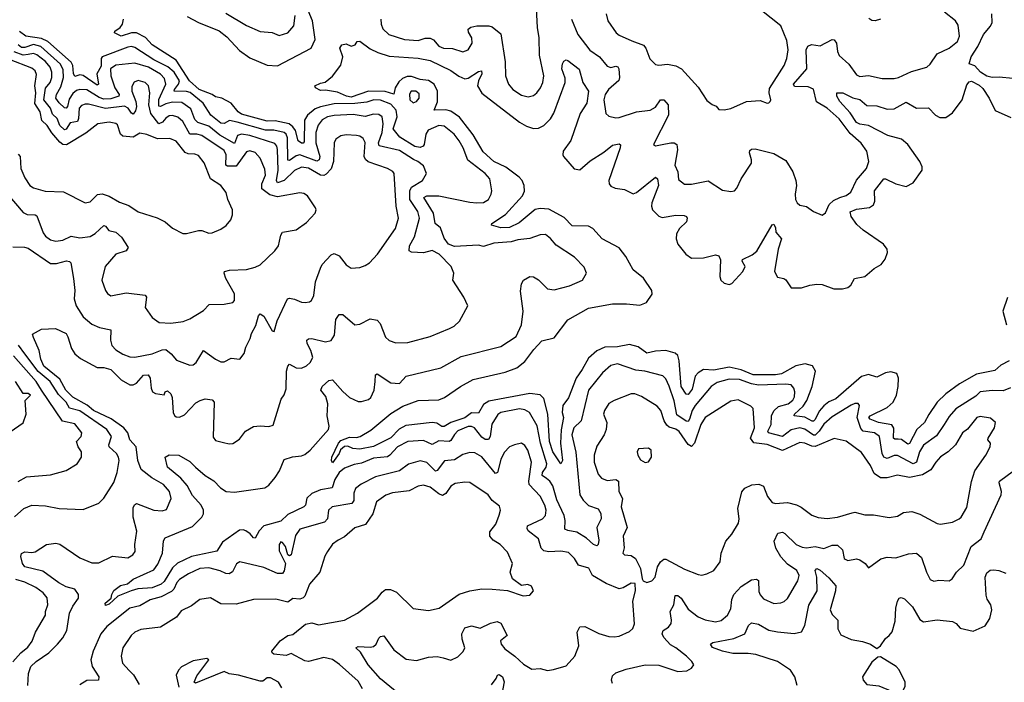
# Model space of a CAD drawing. Extents: x 1954683 to 2060285, y 904798 to 1016299.
# Tile 431 of 472: x 2027525 to 2033256, y 998323 to 1002181. Entities that reach past the tile are written whole.
import ezdxf

# ---------------------------------------------------------------- set-up
doc = ezdxf.new("R2010")
doc.units = 0

msp = doc.modelspace()

# ---------------------------------------------------------------- linework, layer by layer
at = {"layer": '0CON10XD'}
for points in [[(2028500, 1002200), (2028564.8, 1002164.8), (2028685, 1002115.3), (2028730.9, 1002080.9), (2028805, 1002001.8), (2028865, 1001958.4), (2028965, 1001916.8), (2029025, 1001913.2), (2029221.5, 1002015), (2029244.2, 1002065.8), (2029229, 1002175), (2029204.5, 1002235)], [(2028725, 1002219.1), (2028845, 1002148.1), (2028925, 1002112), (2028995, 1002105.6), (2029035, 1002088.6), (2029085, 1002104.2), (2029121.1, 1002145), (2029128.2, 1002205)], [(2029626.3, 1002185), (2029628, 1002155), (2029638.7, 1002128.7), (2029674.3, 1002095), (2029765, 1002065.9), (2029845, 1002060.8), (2029885.9, 1002074.1), (2029913.4, 1002073.4), (2029933, 1002063), (2029965, 1002027.3), (2029992, 1002015), (2030045, 1002012.5), (2030105, 1001994.4), (2030134.4, 1002005.6), (2030159.4, 1002045), (2030156.7, 1002075), (2030137.6, 1002107.6), (2030134.4, 1002125), (2030151.8, 1002138.2), (2030185, 1002145.3), (2030255, 1002145.8), (2030275, 1002139.2), (2030325, 1002097.8), (2030350.8, 1001935), (2030352.2, 1001855), (2030370, 1001805), (2030395.8, 1001775), (2030445, 1001741.5), (2030485, 1001731.9), (2030515, 1001740.6), (2030535.7, 1001755), (2030556.7, 1001785), (2030569.5, 1001815), (2030575.3, 1001854.7), (2030550.5, 1001975), (2030549.3, 1002075), (2030539.6, 1002135), (2030533.9, 1002246.1)], [(2030736.2, 1002185), (2030773.5, 1002095), (2030844.3, 1002004.3), (2030899.6, 1001965), (2030945, 1001910), (2030965, 1001903.2), (2030995, 1001910.3), (2031006.5, 1001906.5), (2031012.7, 1001895), (2031017.2, 1001845), (2031013.2, 1001826.8), (2030951.8, 1001775), (2030932.5, 1001745), (2030925.4, 1001715), (2030936, 1001635), (2030955, 1001619.2), (2030995, 1001609.4), (2031015, 1001611.2), (2031115, 1001644.1), (2031194, 1001655), (2031225, 1001672.5), (2031255, 1001715.4), (2031275, 1001714.4), (2031299.2, 1001685), (2031301.6, 1001625), (2031213.8, 1001455), (2031225, 1001446.7), (2031264.3, 1001454.3), (2031315.3, 1001464.7), (2031335, 1001463.9), (2031350, 1001455), (2031353.3, 1001423.2), (2031337.7, 1001335), (2031356.2, 1001295), (2031360, 1001250), (2031395, 1001224.2), (2031434.4, 1001224.4), (2031532, 1001242), (2031615, 1001189.2), (2031665, 1001180), (2031685, 1001184.2), (2031699.7, 1001200.3), (2031724.2, 1001255), (2031784.2, 1001345), (2031784.4, 1001365), (2031772.5, 1001405), (2031775, 1001420), (2031785, 1001427.1), (2031805, 1001428.5), (2031915, 1001401.5), (2031985, 1001360.8), (2032024.4, 1001295), (2032042.5, 1001245), (2032046.7, 1001215), (2032039.4, 1001165), (2032041.4, 1001135), (2032050, 1001115), (2032065, 1001102), (2032105, 1001092.5), (2032145, 1001064), (2032196.4, 1001043.6), (2032215, 1001057.5), (2032236.2, 1001105), (2032262.2, 1001127.8), (2032298.6, 1001145), (2032335, 1001156.9), (2032363.6, 1001176.4), (2032395, 1001247.1), (2032453.5, 1001315), (2032466.7, 1001355), (2032455.6, 1001415), (2032423, 1001463), (2032358.8, 1001518.8), (2032295, 1001603.5), (2032225, 1001665.3), (2032162.4, 1001702.4), (2032145, 1001775.6), (2032115, 1001790), (2032035, 1001792.9), (2032028.8, 1001805), (2032106.9, 1001895), (2032103.3, 1002005), (2032112.3, 1002027.7), (2032133.4, 1002036.6), (2032185, 1002028.9), (2032255, 1002065.5), (2032265, 1002064.2), (2032278.9, 1002045), (2032285.5, 1001995), (2032295, 1001972), (2032351.7, 1001921.7), (2032395, 1001860.6), (2032415, 1001849.5), (2032464.7, 1001855.3), (2032545, 1001838.5), (2032615, 1001839.5), (2032640, 1001845), (2032715, 1001879.2), (2032805.7, 1001904.3), (2032825, 1001921.2), (2032865, 1001981.4), (2032935, 1002015.6), (2032983.1, 1002055), (2032994.4, 1002085), (2032988.3, 1002148.3), (2032972, 1002175), (2032908.8, 1002225)], [(2030938.1, 1002215), (2030948.1, 1002175), (2030997.5, 1002105), (2031015, 1002090.8), (2031087.1, 1002057.1), (2031155, 1002032.9), (2031169.4, 1002015), (2031193.4, 1001953.4), (2031225, 1001920), (2031245, 1001916.2), (2031295, 1001922.9), (2031345, 1001912.5), (2031378, 1001895), (2031475, 1001788), (2031525, 1001711.2), (2031555, 1001686.7), (2031578.3, 1001678.3), (2031595, 1001657.5), (2031625, 1001656.2), (2031665, 1001664), (2031755, 1001705.7), (2031835, 1001710), (2031875, 1001695.8), (2031885, 1001696.2), (2031893.8, 1001705), (2031897.1, 1001715), (2031887.3, 1001755), (2031890.2, 1001779.8), (2031973.8, 1001915), (2031989.6, 1001955), (2031997.7, 1002005), (2031989.7, 1002060.3), (2031955.7, 1002145), (2031843.6, 1002233.6)], [(2033305, 1001838.5), (2033226.9, 1001846.9), (2033185, 1001844.6), (2033155, 1001852.7), (2033118.1, 1001875), (2033085, 1001912.2), (2033052.2, 1001925), (2033064.1, 1001965), (2033102.5, 1002025), (2033135.3, 1002094.7), (2033176.4, 1002143.6), (2033185, 1002163.8), (2033183.9, 1002215)], [(2029471.1, 999591.1), (2029415, 999570.8), (2029385, 999544.7), (2029358.6, 999505), (2029344.5, 999455), (2029275, 999443.5), (2029225, 999422.6), (2029196.6, 999395), (2029188.9, 999355), (2029179.1, 999345), (2029085, 999301.1), (2029045, 999261.5), (2028945.9, 999234.1), (2028918, 999205), (2028895, 999161.8), (2028885, 999163.8), (2028867, 999187), (2028841.4, 999205), (2028825, 999211.1), (2028805, 999209.1), (2028705, 999139.1), (2028673.2, 999086.8), (2028524.5, 999055.5), (2028443.8, 999016.2), (2028415, 998989.7), (2028365, 998909.5), (2028348.8, 998895), (2028295, 998872.9), (2028213.2, 998866.8), (2028173.3, 998856.7), (2028096, 998825), (2028045, 998778.1), (2028025, 998771.2), (2028022.5, 998785), (2028057.5, 998812.5), (2028060.8, 998835), (2028072.9, 998857.1), (2028112.5, 998887.5), (2028153.1, 998896.9), (2028185, 998922.9), (2028305, 998977.5), (2028329.5, 999010.5), (2028356, 999075), (2028362.5, 999147.5), (2028370.8, 999165), (2028530.2, 999229.8), (2028584.7, 999285.3), (2028593.9, 999305), (2028594, 999325), (2028581.6, 999355), (2028530, 999410), (2028500.1, 999470.1), (2028462.4, 999512.4), (2028386, 999575), (2028371.9, 999635), (2028395, 999647.5), (2028450.8, 999645), (2028515, 999608.2), (2028548.5, 999575), (2028605, 999527.8), (2028655, 999496.2), (2028693.8, 999455), (2028726, 999435), (2028775, 999431.1), (2028952.5, 999455), (2028975, 999471.1), (2029011.1, 999515), (2029036.4, 999553.6), (2029065, 999620.6), (2029113.2, 999636.8), (2029165, 999641.2), (2029185, 999650.4), (2029215, 999674.5), (2029322.9, 999795), (2029326.7, 999815), (2029315.2, 999874.8), (2029318.3, 999945), (2029306.8, 999986.8), (2029278.2, 1000025), (2029285, 1000046.4), (2029325, 1000079.5), (2029345, 1000084.4), (2029405, 1000015.5), (2029445, 999980.9), (2029495, 999958.5), (2029515, 999958.2), (2029555, 999969.5), (2029568.9, 999981.1), (2029587.5, 1000025), (2029594.4, 1000075.6), (2029595, 1000112.5), (2029605, 1000119.2), (2029685, 1000066.5), (2029735, 1000063.5), (2029775, 1000106.4), (2029975.3, 1000154.7), (2030095, 1000220), (2030325, 1000277.8), (2030413.8, 1000336.2), (2030446.4, 1000405), (2030454.6, 1000485), (2030439.1, 1000600.9), (2030445.8, 1000644.2), (2030456.7, 1000665), (2030494.2, 1000685.8), (2030515, 1000683.8), (2030545, 1000666.2), (2030597.5, 1000615), (2030635, 1000608), (2030725, 1000631.2), (2030800, 1000665), (2030823.8, 1000705), (2030810.8, 1000740.8), (2030755, 1000798), (2030648.3, 1000868.3), (2030615, 1000908), (2030585, 1000930), (2030555, 1000928.8), (2030495, 1000907.3), (2030425, 1000900), (2030385, 1000888.6), (2030285, 1000880), (2030225, 1000861.5), (2030195, 1000868.7), (2030055, 1000861.3), (2030021.1, 1000875), (2029995, 1000908.9), (2029975, 1000970), (2029943.2, 1000995), (2029933.9, 1001055), (2029877.7, 1001145), (2029895, 1001156.1), (2029965, 1001155.3), (2030145, 1001118.4), (2030186.1, 1001113.9), (2030225, 1001117.5), (2030252.9, 1001135), (2030270, 1001165), (2030272.9, 1001185), (2030260.6, 1001255), (2030233.5, 1001285), (2030133.4, 1001363.4), (2030106.6, 1001435), (2030083.8, 1001475), (2030053.8, 1001515), (2029995, 1001561.2), (2029965, 1001564.6), (2029902.8, 1001537.2), (2029888.2, 1001515), (2029879.1, 1001455), (2029872.7, 1001445), (2029855, 1001437.1), (2029825, 1001443.1), (2029738, 1001498), (2029699.5, 1001545), (2029722.3, 1001615), (2029716.2, 1001655), (2029685, 1001689.1), (2029625, 1001712.7), (2029586.3, 1001713.7), (2029545, 1001701.6), (2029475, 1001692.4), (2029355, 1001691.7), (2029275, 1001674.3), (2029245, 1001661.8), (2029201, 1001625), (2029183.1, 1001596.9), (2029180.4, 1001469.6), (2029175, 1001461.8), (2029165, 1001462.5), (2029146.2, 1001475), (2029129.5, 1001535), (2029115, 1001557.6), (2029094.1, 1001574.1), (2029012.4, 1001592.4), (2028965, 1001590.1), (2028815, 1001631.5), (2028795.8, 1001645), (2028755, 1001695.4), (2028701.4, 1001725), (2028665, 1001732.5), (2028645.7, 1001745.7), (2028569.8, 1001775), (2028512.4, 1001825), (2028435, 1001946.1), (2028296.4, 1002035), (2028258, 1002078), (2028204.1, 1002104.1), (2028175, 1002104.7), (2028115, 1002084.7), (2028076.2, 1002105), (2028078, 1002115), (2028108.8, 1002135), (2028124.1, 1002155.9), (2028128.8, 1002185)], [(2032535, 1002183.3), (2032505, 1002174.6), (2032485, 1002176.5), (2032468.5, 1002188.5)], [(2027605, 1000330), (2027600, 1000350), (2027651.1, 1000378.9), (2027732.3, 1000382.3), (2027795, 1000353.3), (2027805.8, 1000335), (2027825.8, 1000265.8), (2027846.2, 1000235), (2027878.7, 1000208.7), (2027975, 1000156.7), (2028015, 1000157.1), (2028055, 1000144.6), (2028115, 1000084.6), (2028165, 1000056.2), (2028185, 1000056.2), (2028205, 1000064.6), (2028245, 1000111.5), (2028272.8, 1000112.8), (2028284.6, 1000094.6), (2028289.3, 1000035), (2028297.1, 1000015), (2028315, 1000005.6), (2028365, 999997.5), (2028372.5, 1000015), (2028385, 1000020), (2028405, 1000003.3), (2028412.1, 999982.1), (2028418.2, 999895), (2028425, 999876), (2028435, 999868.1), (2028455, 999866.7), (2028485, 999880.6), (2028550.5, 999949.5), (2028575, 999964.4), (2028605, 999974), (2028645, 999968.8), (2028656.2, 999955), (2028650.6, 999750.6), (2028665, 999731.8), (2028710.2, 999719.8), (2028745, 999711.2), (2028765.4, 999714.6), (2028805, 999738.8), (2028840, 999785), (2028885, 999812.9), (2028925, 999817.1), (2028975, 999811.9), (2029000, 999820), (2029047.6, 999972.4), (2029065, 999997.5), (2029075, 1000031.2), (2029078, 1000135), (2029085, 1000163.6), (2029095, 1000175.4), (2029135, 1000153.6), (2029165, 1000151.8), (2029194.2, 1000165), (2029215, 1000184.4), (2029230.4, 1000215), (2029219.3, 1000255), (2029197.3, 1000295), (2029196.9, 1000315), (2029206.4, 1000323.6), (2029224.7, 1000325.3), (2029305, 1000305.3), (2029337.6, 1000312.4), (2029356.4, 1000345), (2029365, 1000436.2), (2029384.5, 1000465.5), (2029405, 1000464.3), (2029475, 1000404.4), (2029505, 1000408.5), (2029565, 1000439.4), (2029605, 1000432), (2029622.5, 1000412.5), (2029653.4, 1000333.4), (2029675, 1000314), (2029715, 1000299.2), (2029785, 1000302.5), (2029914.1, 1000335.9), (2030027, 1000383), (2030053.6, 1000396.4), (2030084.5, 1000425.5), (2030133.8, 1000515), (2030110, 1000565), (2030046.9, 1000665), (2030051.4, 1000705), (2030035.8, 1000745), (2029966.5, 1000815), (2029925, 1000836.4), (2029875, 1000823.8), (2029805, 1000828.5), (2029792.2, 1000835), (2029794.7, 1000865), (2029822.8, 1000917.2), (2029851.1, 1001025), (2029841.4, 1001065), (2029795.9, 1001135), (2029795.2, 1001185), (2029805, 1001205.3), (2029870, 1001245), (2029892.3, 1001285), (2029875, 1001330.6), (2029842.5, 1001355), (2029816.2, 1001366.2), (2029735, 1001420.2), (2029617.1, 1001447.1), (2029613.7, 1001465), (2029634.8, 1001525), (2029639.6, 1001575), (2029635.2, 1001615.2), (2029615, 1001630), (2029585, 1001630.6), (2029535, 1001617.8), (2029465, 1001629), (2029355, 1001623), (2029317.1, 1001615), (2029285, 1001597.3), (2029262.1, 1001567.9), (2029249.2, 1001525), (2029248.4, 1001465), (2029271.6, 1001385), (2029267.9, 1001365), (2029255, 1001357.5), (2029155, 1001393.3), (2029135, 1001388.4), (2029095, 1001362), (2029085, 1001362.5), (2029083.5, 1001493.5), (2029076, 1001515), (2029065, 1001524.8), (2029005, 1001537), (2028955, 1001537.9), (2028791.2, 1001585), (2028746.3, 1001593.7), (2028715, 1001577.6), (2028695, 1001579.2), (2028637.9, 1001625), (2028592.3, 1001695), (2028516.5, 1001756.5), (2028495, 1001762.7), (2028424, 1001764), (2028425.8, 1001775), (2028449.7, 1001805), (2028454.4, 1001825), (2028424, 1001875), (2028386.5, 1001906.5), (2028305, 1001947.8), (2028195, 1002019.6), (2028175, 1002024.8), (2028155, 1002021.1), (2028004.8, 1001965), (2027999, 1001955), (2027999.8, 1001910.2), (2027973.3, 1001865), (2027983.5, 1001805), (2027975, 1001798.9), (2027895, 1001856.5), (2027875, 1001859.7), (2027845, 1001850.4), (2027837.7, 1001867.8), (2027834.8, 1001915), (2027824.7, 1001934.7), (2027688.6, 1002055), (2027650.9, 1002070.9), (2027560.9, 1002085), (2027522.7, 1002112.7)], [(2029553, 1001353), (2029537.4, 1001367.4), (2029530, 1001385), (2029536.5, 1001466.5), (2029525, 1001490), (2029505, 1001503.5), (2029485, 1001507.1), (2029425, 1001510.5), (2029395, 1001505.5), (2029365.7, 1001485), (2029355.6, 1001465), (2029351.4, 1001355), (2029336.9, 1001313.1), (2029308.8, 1001281.2), (2029295, 1001274.3), (2029275, 1001275.6), (2029205, 1001317), (2029165, 1001322.6), (2029125, 1001303.4), (2029065, 1001244.8), (2029025, 1001231.2), (2029019.7, 1001245), (2029029.1, 1001305), (2029024.8, 1001424.8), (2029021.2, 1001445), (2029010.2, 1001460.2), (2028865, 1001507.7), (2028815.2, 1001514.8), (2028793, 1001507), (2028775, 1001459.6), (2028688.9, 1001508.9), (2028625, 1001561.6), (2028562.1, 1001582.1), (2028545, 1001600), (2028521.9, 1001661.8), (2028468.1, 1001698.1), (2028415, 1001701.1), (2028375, 1001691.8), (2028345, 1001676.5), (2028335, 1001678.5), (2028334.4, 1001715.6), (2028376, 1001805), (2028368.2, 1001838.2), (2028344.6, 1001864.6), (2028275, 1001905.2), (2028195, 1001927.4), (2028083.6, 1001916.4), (2028053.9, 1001895), (2028054.8, 1001855), (2028078.8, 1001785), (2028104.7, 1001745), (2028102.7, 1001735), (2028055, 1001720.4), (2028015, 1001718.4), (2027988.2, 1001728.2), (2027915, 1001773), (2027875, 1001774.8), (2027855, 1001768.3), (2027835, 1001751.4), (2027812.2, 1001717.8), (2027803.2, 1001675), (2027795, 1001665.4), (2027785, 1001668.8), (2027755, 1001696.8), (2027736.1, 1001725), (2027738.6, 1001745), (2027765, 1001790), (2027780.3, 1001845), (2027778.5, 1001888.5), (2027762.9, 1001922.9), (2027647.4, 1002025), (2027605, 1002036.7), (2027555, 1002018.9), (2027535, 1002019.6), (2027515.8, 1002035)], [(2030144.8, 1001535), (2030085, 1001614.1), (2030035, 1001647.6), (2030005, 1001656.7), (2029936.7, 1001655), (2029956.4, 1001703.6), (2029956.1, 1001765), (2029936.5, 1001806.5), (2029905, 1001826.9), (2029855, 1001832.2), (2029805, 1001850.9), (2029779.5, 1001850.5), (2029752.2, 1001837.8), (2029731.1, 1001818.9), (2029710, 1001785), (2029701.8, 1001748.2), (2029652.8, 1001762.8), (2029555, 1001764.2), (2029455, 1001729.8), (2029427.1, 1001735), (2029375, 1001758.8), (2029305, 1001770), (2029275, 1001768.8), (2029247.5, 1001785), (2029242.5, 1001795), (2029275, 1001811.2), (2029303.6, 1001816.4), (2029345, 1001852.5), (2029394.5, 1001915.5), (2029405.8, 1001965), (2029388.8, 1002015), (2029400, 1002035), (2029425, 1002040.8), (2029455, 1002026), (2029477.5, 1002035), (2029490, 1002055), (2029505, 1002056.7), (2029565, 1002012.2), (2029609.8, 1001989.8), (2029675, 1001969.2), (2029845, 1001957.5), (2029915, 1001944.1), (2030035, 1001885.9), (2030081.7, 1001851.7), (2030115, 1001836.9), (2030135, 1001840), (2030195, 1001879.5), (2030212.7, 1001882.7), (2030215.4, 1001865), (2030195.6, 1001824.4), (2030190.2, 1001795), (2030215, 1001752.3), (2030435, 1001585.3), (2030475, 1001561.8), (2030515, 1001547.3), (2030545, 1001549.6), (2030575, 1001564.5), (2030615, 1001604.3), (2030633.4, 1001636.6), (2030700, 1001815), (2030700, 1001840), (2030681.5, 1001895), (2030684, 1001925), (2030691.4, 1001938.6), (2030705, 1001948), (2030715, 1001944), (2030782.1, 1001892.1), (2030802.4, 1001815), (2030836.7, 1001765), (2030825.3, 1001695), (2030787, 1001635), (2030732.3, 1001477.7), (2030688.5, 1001415), (2030685.6, 1001395), (2030691.1, 1001385), (2030753.2, 1001313.2), (2030785, 1001307.1), (2030845, 1001358.8), (2030925, 1001409.2), (2030975, 1001450), (2031015, 1001458.9), (2031022.9, 1001452.9), (2031020.9, 1001435), (2030954.5, 1001245), (2030955.6, 1001225), (2030965, 1001211.9), (2030990.4, 1001200.4), (2031045, 1001191.9), (2031095, 1001167.5), (2031115, 1001175.3), (2031225, 1001264.4), (2031237.1, 1001255), (2031243.5, 1001215), (2031204.2, 1001115), (2031202.2, 1001095), (2031208.8, 1001075), (2031245, 1001037.3), (2031265, 1001029.1), (2031343.5, 1001043.5), (2031391.8, 1001041.8), (2031405.8, 1001035.8), (2031410.9, 1001025), (2031407.1, 1001005), (2031364.6, 1000965), (2031347.6, 1000935), (2031345.3, 1000905), (2031356.7, 1000875), (2031402.3, 1000815), (2031435, 1000792.9), (2031505, 1000794.1), (2031575, 1000812.9), (2031595, 1000805.7), (2031603.7, 1000783.7), (2031600, 1000685), (2031606, 1000665), (2031625, 1000647.5), (2031655, 1000640), (2031670, 1000645), (2031734.5, 1000715), (2031746.9, 1000745), (2031730, 1000775), (2031732.9, 1000785), (2031788.4, 1000811.6), (2031816.5, 1000833.5), (2031905, 1000987.5), (2031915, 1000990), (2031925, 1000970), (2031927.1, 1000945), (2031959.1, 1000905), (2031939.7, 1000845), (2031918.2, 1000715), (2031935, 1000682.5), (2031973.3, 1000675), (2031985, 1000665.8), (2032015, 1000620), (2032075, 1000619.5), (2032125, 1000636.4), (2032165, 1000641.8), (2032195, 1000639.5), (2032264.7, 1000614.7), (2032315, 1000614.6), (2032345, 1000621.3), (2032363.6, 1000635), (2032385, 1000674.4), (2032445, 1000686.5), (2032498.3, 1000731.7), (2032540, 1000755), (2032563.5, 1000786.5), (2032577.1, 1000825), (2032574.5, 1000845), (2032552.7, 1000875), (2032435.1, 1000955.1), (2032398.4, 1000988.4), (2032363.9, 1001035), (2032358.1, 1001061.9), (2032395, 1001078), (2032471.5, 1001088.5), (2032495, 1001103.3), (2032503.2, 1001125), (2032500.2, 1001185), (2032555, 1001253.8), (2032565, 1001255.4), (2032624.2, 1001225), (2032685, 1001209.4), (2032725, 1001231.4), (2032778.2, 1001305), (2032778.9, 1001325), (2032764, 1001355), (2032695, 1001454.6), (2032657.5, 1001485), (2032577.7, 1001507.7), (2032465, 1001565.2), (2032415, 1001571.9), (2032395, 1001582.9), (2032358.8, 1001638.8), (2032298.5, 1001705), (2032282.1, 1001735), (2032282, 1001755), (2032316.7, 1001755), (2032375, 1001726.9), (2032415, 1001715.7), (2032455, 1001680.8), (2032515, 1001679.2), (2032575, 1001659.3), (2032615, 1001661.2), (2032685, 1001700.8), (2032745, 1001666.9), (2032815, 1001667.3), (2032855, 1001625.6), (2032881.7, 1001611.7), (2032915, 1001611.5), (2032955, 1001638.1), (2033011.3, 1001715), (2033037.4, 1001802.6), (2033051.1, 1001818.9), (2033065, 1001823.1), (2033109.7, 1001799.7), (2033130.5, 1001780.5), (2033167.1, 1001725), (2033202.9, 1001652.9), (2033295, 1001611.1)], [(2027455, 1001162.5), (2027545, 1001058.9), (2027567.6, 1001047.6), (2027615, 1001045.5), (2027625, 1001040), (2027660.6, 1000940.6), (2027675, 1000921.5), (2027705, 1000899.1), (2027735, 1000892.3), (2027775, 1000897.9), (2027825, 1000920.6), (2027875, 1000910.8), (2027935, 1000918.6), (2027965, 1000935.9), (2028015, 1000983.1), (2028025, 1000979.2), (2028043, 1000953), (2028085, 1000943.5), (2028117.3, 1000915), (2028155.6, 1000855), (2028144.4, 1000835.6), (2028084.2, 1000815), (2028021.9, 1000745), (2028002.5, 1000665), (2028024.3, 1000604.3), (2028036.1, 1000586.1), (2028055, 1000573.3), (2028145, 1000591.1), (2028255, 1000578.1), (2028263.1, 1000565), (2028255.5, 1000505.5), (2028295, 1000448), (2028337.6, 1000417.6), (2028405.5, 1000414.5), (2028476.6, 1000423.4), (2028515, 1000438.6), (2028595, 1000487.1), (2028627.6, 1000522.4), (2028715, 1000524.2), (2028766.2, 1000535), (2028774.3, 1000545.7), (2028775.5, 1000585), (2028724.7, 1000674.7), (2028714.3, 1000705), (2028716.7, 1000715), (2028746.5, 1000723.5), (2028845, 1000727.3), (2028895, 1000739.4), (2028925, 1000754.4), (2029010.8, 1000835), (2029030.8, 1000865), (2029037.4, 1000892.6), (2029044, 1000926), (2029055, 1000944.2), (2029135, 1000957.5), (2029195, 1001000), (2029244, 1001055), (2029250, 1001075), (2029246.2, 1001085), (2029200, 1001155), (2029178.7, 1001168.7), (2029155, 1001173.1), (2029025, 1001149.7), (2028981.7, 1001161.7), (2028935, 1001195.6), (2028934.8, 1001225), (2028954.8, 1001275), (2028951.7, 1001311.7), (2028925, 1001374.4), (2028895, 1001408.2), (2028865, 1001418), (2028845, 1001411.8), (2028785, 1001329), (2028735, 1001327.6), (2028723.9, 1001335), (2028727.3, 1001395), (2028715, 1001420.3), (2028585, 1001506.1), (2028555, 1001514.8), (2028515, 1001514.7), (2028475, 1001587.5), (2028445, 1001614.1), (2028415, 1001624.2), (2028395, 1001621.2), (2028375, 1001608.2), (2028355.8, 1001584.2), (2028335, 1001574.2), (2028289, 1001635), (2028276.8, 1001685), (2028281.6, 1001755), (2028273.8, 1001795), (2028255, 1001816.2), (2028215, 1001827.3), (2028191.8, 1001818.2), (2028177.5, 1001792.5), (2028178.1, 1001765), (2028200.3, 1001705), (2028204.5, 1001675.5), (2028199.2, 1001650.8), (2028185, 1001630.9), (2028175, 1001636.4), (2028156.9, 1001665), (2028135, 1001678.4), (2028025, 1001663.9), (2027925, 1001689.8), (2027905, 1001689.7), (2027885, 1001680.7), (2027871.7, 1001665), (2027867.4, 1001605), (2027861, 1001589), (2027818.8, 1001581.2), (2027795, 1001543.8), (2027785, 1001539.4), (2027757.9, 1001565), (2027742.4, 1001605), (2027715, 1001631.3), (2027704.5, 1001665), (2027665.7, 1001715), (2027675, 1001782.5), (2027701.7, 1001815), (2027712.2, 1001845), (2027711.6, 1001875), (2027701.3, 1001905), (2027675, 1001938.3), (2027625, 1001977), (2027605, 1001983.4), (2027575, 1001977.6), (2027545, 1001973.8), (2027493.5, 1001993.5)], [(2027515, 1001398.8), (2027527.1, 1001385), (2027532.3, 1001315), (2027555, 1001260), (2027584.3, 1001215), (2027605, 1001201.9), (2027672.7, 1001182.7), (2027778.9, 1001178.9), (2027905, 1001114), (2027935, 1001120), (2027977.5, 1001162.5), (2028005, 1001166.4), (2028045, 1001153.8), (2028105, 1001119.4), (2028159.8, 1001099.8), (2028215, 1001062.5), (2028325, 1001027.5), (2028372.5, 1001005), (2028415, 1000966.7), (2028475, 1000936.7), (2028495, 1000936.2), (2028565, 1000953.8), (2028585, 1000953.3), (2028625, 1000938.8), (2028645, 1000940.8), (2028695, 1000960.8), (2028727.6, 1000982.4), (2028754, 1001015), (2028764.2, 1001045), (2028764, 1001075), (2028736.7, 1001135), (2028726.2, 1001175), (2028696, 1001215), (2028635.5, 1001255.5), (2028598.3, 1001348.3), (2028565, 1001390), (2028545, 1001399.1), (2028505, 1001400.7), (2028487.9, 1001407.9), (2028435, 1001474.4), (2028399.1, 1001489.1), (2028327.5, 1001487.5), (2028265, 1001512.2), (2028225, 1001520.6), (2028185, 1001496.6), (2028125, 1001502.2), (2028112, 1001515), (2028095, 1001569.2), (2028085, 1001576.7), (2028045, 1001583.6), (2027980, 1001575), (2027910.2, 1001519.8), (2027798, 1001452), (2027775.2, 1001455.2), (2027757.8, 1001467.8), (2027711.6, 1001521.6), (2027685.3, 1001565), (2027654, 1001595), (2027644.8, 1001645), (2027613.2, 1001693.2), (2027618.8, 1001755), (2027612.7, 1001795), (2027622.7, 1001862.8), (2027613.9, 1001883.9), (2027595, 1001899.7), (2027465, 1001948.4)], [(2029815, 1001697.8), (2029835, 1001704.5), (2029849.4, 1001725), (2029850.3, 1001750.3), (2029830, 1001765), (2029804.2, 1001765.8), (2029792.9, 1001747.1), (2029795.6, 1001715), (2029815, 1001697.8)], [(2033284.3, 1000195), (2033235, 1000170), (2033201.1, 1000138.9), (2033095, 1000116.5), (2032995, 1000061.3), (2032915, 1000003.4), (2032866.3, 999953.7), (2032816.7, 999883.3), (2032792.2, 999835), (2032747.9, 999795), (2032705, 999714.6), (2032695, 999710.7), (2032657, 999737), (2032638.3, 999738.3), (2032618.4, 999738.4), (2032611.4, 999745), (2032612.6, 999802.6), (2032601.8, 999821.8), (2032523.5, 999835), (2032474.8, 999854.8), (2032467.5, 999865), (2032475, 999875.7), (2032575, 999923.7), (2032608.3, 999955), (2032628.9, 999995), (2032637.5, 1000045), (2032641.1, 1000095), (2032630.4, 1000120.4), (2032595, 1000130), (2032565, 1000124.6), (2032515, 1000099.7), (2032465, 1000115.1), (2032425, 1000103.5), (2032275.4, 999974.6), (2032235, 999955.8), (2032205, 999932.2), (2032178.2, 999901.8), (2032155, 999852.9), (2032145, 999842.9), (2032137, 999843), (2032095, 999866.2), (2032033.1, 999875), (2032034.3, 999885), (2032085, 999930.6), (2032107.3, 999965), (2032137.3, 1000045), (2032157.3, 1000135), (2032140.6, 1000165), (2032096.6, 1000176.6), (2032042, 1000165), (2031959.8, 1000120.2), (2031925, 1000113), (2031795, 1000112.7), (2031725, 1000143.3), (2031655, 1000158.9), (2031565, 1000140.4), (2031505, 1000143.9), (2031474.4, 1000125), (2031457.2, 1000105), (2031439.2, 1000030.8), (2031415, 999998.5), (2031405, 1000001.2), (2031376.1, 1000045), (2031364.3, 1000195), (2031356, 1000226), (2031340.4, 1000240.4), (2031285, 1000254.8), (2031225, 1000251.7), (2031175, 1000239.2), (2031125, 1000275.6), (2031075, 1000289.3), (2031005, 1000277.1), (2030931.2, 1000275), (2030885, 1000254.1), (2030835, 1000210.9), (2030799.6, 1000145), (2030763.8, 1000095), (2030719.5, 999980.5), (2030685.8, 999935), (2030682.4, 999895), (2030690.3, 999865), (2030676.4, 999793.6), (2030672.4, 999715), (2030685.4, 999614.6), (2030675, 999596.2), (2030627.8, 999665), (2030608.2, 999725), (2030599.4, 999885), (2030575.2, 999975), (2030555, 999996.6), (2030495, 1000004.6), (2030255, 999960.8), (2030225, 999940.3), (2030195, 999890.7), (2030155, 999893), (2030115, 999863.1), (2030033.7, 999836.3), (2029995, 999812.5), (2029982.8, 999812.8), (2029952.2, 999832.2), (2029925, 999836.7), (2029771.9, 999818.1), (2029733, 999797), (2029685, 999745.9), (2029585, 999696.7), (2029505, 999681.1), (2029464.6, 999684.6), (2029435, 999697.5), (2029415, 999695.7), (2029393, 999677), (2029383.8, 999655), (2029345, 999602), (2029339.1, 999615), (2029341.1, 999635), (2029379.7, 999715), (2029395, 999730.3), (2029445, 999750.4), (2029485, 999747.8), (2029505.7, 999754.3), (2029568.7, 999791.3), (2029685, 999888.1), (2029755, 999930.4), (2029845, 999964.6), (2029965, 999968.5), (2029998.2, 999981.8), (2030090, 1000045), (2030164.4, 1000085.6), (2030350.9, 1000129.1), (2030417.8, 1000155), (2030465, 1000190.8), (2030518.4, 1000261.6), (2030565, 1000310.8), (2030635, 1000328.1), (2030715, 1000433.9), (2030835, 1000502.5), (2030975, 1000525.9), (2031057, 1000527), (2031135, 1000519.1), (2031173.8, 1000535), (2031206.8, 1000583.2), (2031204.4, 1000605), (2031155, 1000675.6), (2031095, 1000725.4), (2031052.8, 1000802.8), (2031015, 1000853.1), (2030915.2, 1000905.2), (2030861.8, 1000965), (2030835, 1000978), (2030741.2, 1000981.2), (2030695, 1001028.9), (2030605, 1001078.9), (2030555, 1001082.4), (2030525, 1001076), (2030431.5, 1000998.5), (2030375, 1000971.6), (2030325, 1000968.4), (2030271.2, 1000985), (2030273.8, 1000995), (2030353.4, 1001046.6), (2030452.4, 1001155), (2030463.2, 1001183.2), (2030460.6, 1001215), (2030449.7, 1001245), (2030431.5, 1001265), (2030355, 1001322.7), (2030285, 1001356.3), (2030221.9, 1001411.9), (2030165, 1001511.5), (2030144.8, 1001535)], [(2027485, 1000858.9), (2027553.7, 1000856.3), (2027575, 1000850), (2027705, 1000762), (2027738.3, 1000761.7), (2027796.4, 1000776.4), (2027815, 1000773.8), (2027822, 1000765), (2027838.2, 1000675), (2027845.3, 1000605), (2027841.2, 1000555), (2027853.2, 1000515), (2027895, 1000451.2), (2027945, 1000409.2), (2027988.5, 1000388.5), (2028055.4, 1000375.4), (2028052.5, 1000315), (2028061.2, 1000285), (2028085, 1000259.5), (2028125, 1000234.5), (2028165, 1000218.2), (2028195, 1000216.7), (2028295, 1000236.4), (2028355, 1000259.1), (2028375, 1000260), (2028406.4, 1000235), (2028438, 1000198), (2028515, 1000170), (2028535, 1000172.2), (2028552.9, 1000185), (2028595, 1000255.7), (2028665, 1000204.5), (2028695, 1000190), (2028715, 1000189.4), (2028755, 1000210), (2028806.2, 1000205), (2028831.7, 1000238.3), (2028841.5, 1000275), (2028866.7, 1000325), (2028874.1, 1000355), (2028899.8, 1000400.2), (2028915, 1000456), (2028925, 1000469.2), (2028945, 1000454.2), (2028995, 1000368.8), (2029005.6, 1000365.6), (2029022.8, 1000427.2), (2029083.8, 1000556.2), (2029095, 1000560), (2029125, 1000554.5), (2029165, 1000536.9), (2029185.8, 1000534.2), (2029212.3, 1000537.7), (2029223, 1000547), (2029236.7, 1000575), (2029246.7, 1000655), (2029275, 1000733.8), (2029285.7, 1000755), (2029338.3, 1000811.7), (2029355, 1000819.2), (2029385, 1000805.8), (2029425, 1000754.2), (2029455, 1000733.8), (2029505, 1000739.2), (2029535, 1000749.2), (2029561.2, 1000765), (2029607.5, 1000815), (2029711.5, 1000965), (2029730, 1001025), (2029715.4, 1001095.4), (2029704.4, 1001285), (2029696.4, 1001296.4), (2029665, 1001315.4), (2029553, 1001353)], [(2033275.6, 1000564.4), (2033248.1, 1000485), (2033269.2, 1000405)], [(2027572.7, 998305), (2027576.9, 998375), (2027589.7, 998415), (2027620.4, 998445), (2027694, 998495), (2027745.3, 998545), (2027775, 998581.5), (2027798.3, 998625), (2027813.9, 998725), (2027833.5, 998766.5), (2027867.6, 998812.4), (2027866.7, 998835), (2027845, 998865.9), (2027795, 998880), (2027751.7, 998901.7), (2027659.6, 998969.6), (2027554.3, 998995), (2027541.1, 999015), (2027532.3, 999055), (2027535, 999073.1), (2027555, 999083.3), (2027595, 999078.9), (2027615, 999083.1), (2027681.2, 999125), (2027735, 999134.4), (2027757.8, 999127.8), (2027875, 999047.7), (2027945, 999019.1), (2027985, 999018.1), (2028065, 999056.9), (2028155, 999048.1), (2028182.5, 999065), (2028196.9, 999085), (2028195.6, 999125), (2028205.9, 999204.1), (2028185.9, 999285), (2028185, 999340), (2028193.3, 999356.7), (2028205, 999364.3), (2028305, 999326.4), (2028355, 999322.2), (2028379.7, 999330.3), (2028407.3, 999392.7), (2028397.5, 999435), (2028361.5, 999475), (2028293.2, 999513.2), (2028231.6, 999561.6), (2028212.3, 999615), (2028202.5, 999695), (2028166.4, 999735), (2028153.8, 999775), (2028130.6, 999805), (2028056.8, 999856.8), (2027955, 999905.8), (2027917.6, 999937.6), (2027835, 999984.4), (2027793.1, 1000025), (2027757.7, 1000087.7), (2027665, 1000163.9), (2027647.5, 1000205), (2027638.9, 1000255), (2027605, 1000330)], [(2027495, 999287.1), (2027549.2, 999335), (2027595, 999355.5), (2027675, 999351.5), (2027755, 999335.6), (2027895, 999328.6), (2027985, 999367.1), (2028014, 999395), (2028073.1, 999486.9), (2028092.3, 999545), (2028103.3, 999615), (2028100.4, 999635), (2028088.2, 999655), (2028045.5, 999695), (2028042.7, 999705), (2028059.7, 999755), (2028031.8, 999795), (2027875, 999904.8), (2027815, 999918.6), (2027795, 999953.7), (2027749.9, 999999.9), (2027701.8, 1000075), (2027632.1, 1000132.1), (2027554.8, 1000235), (2027517.1, 1000287.1)], [(2027515, 999493.3), (2027565, 999518.9), (2027705, 999532.2), (2027795, 999557.1), (2027860, 999595), (2027885, 999633.3), (2027884.5, 999665), (2027864.4, 999695), (2027855.6, 999725), (2027882.9, 999755), (2027885.8, 999775), (2027845, 999828.9), (2027773.9, 999843.9), (2027651.7, 1000025), (2027620.9, 1000075), (2027488.6, 1000225)], [(2033291.5, 1000038.5), (2033249, 1000021), (2033185, 1000022.8), (2033115, 1000013.6), (2033089.8, 999990.2), (2032973.8, 999915), (2032935, 999870.9), (2032905.2, 999824.8), (2032861, 999759), (2032785, 999704.6), (2032762.4, 999665), (2032744.8, 999605.2), (2032725, 999594.4), (2032635, 999644.3), (2032615, 999643.2), (2032575, 999626.6), (2032554.3, 999634.3), (2032545.6, 999655), (2032530, 999755), (2032501.4, 999775), (2032435, 999784.7), (2032420.3, 999800.3), (2032400, 999865), (2032412.5, 999935), (2032405.6, 999945.6), (2032386.9, 999946.9), (2032365, 999937.7), (2032255, 999869.7), (2032205, 999825.3), (2032178.3, 999785), (2032155, 999762.2), (2032145, 999763), (2032095, 999797.7), (2032065, 999805.5), (2032016, 999794), (2031965, 999754.4), (2031884.4, 999775), (2031880.6, 999785), (2031898.8, 999825), (2031901.9, 999875), (2031915.4, 999904.6), (2031941, 999929), (2031998.1, 999945), (2032025, 999966.7), (2032035.5, 999985.5), (2032037.5, 1000015), (2032031.9, 1000035), (2032015, 1000054.3), (2031985, 1000060), (2031825, 1000053.7), (2031785, 1000060.2), (2031715, 1000085.9), (2031655, 1000088.5), (2031585, 1000068.2), (2031550.4, 1000045), (2031455.8, 999934.2), (2031439, 999905), (2031424.3, 999855), (2031415, 999842.6), (2031405, 999843.4), (2031350, 999880), (2031335, 999961.4), (2031305, 1000047.1), (2031285, 1000090), (2031268, 1000108), (2031164.2, 1000134.2), (2031110.8, 1000140.7), (2031005, 1000177.3), (2030965, 1000167.5), (2030916.9, 1000125), (2030835, 1000023.5), (2030793.7, 999846.3), (2030750, 999805), (2030738.9, 999765), (2030763, 999663), (2030786.3, 999415), (2030805, 999383.1), (2030835, 999351.8), (2030893, 999333), (2030906.9, 999306.9), (2030909.1, 999275), (2030884.7, 999225), (2030895, 999150), (2030891.4, 999125), (2030885, 999118.6), (2030865, 999125.5), (2030825, 999162.1), (2030768.1, 999198.1), (2030715, 999206.5), (2030698.6, 999215), (2030699.8, 999265), (2030694, 999295), (2030652, 999385), (2030627.9, 999467.9), (2030610.6, 999495), (2030590.6, 999509.4), (2030566.6, 999526.6), (2030567.7, 999545), (2030590.2, 999575), (2030592.6, 999595), (2030556.6, 999715), (2030536.1, 999816.1), (2030491.4, 999895), (2030465, 999910.5), (2030435, 999914.6), (2030325.8, 999894.3), (2030307.4, 999882.6), (2030274, 999826), (2030262.5, 999755), (2030253.9, 999736.1), (2030235, 999736.9), (2030215, 999750), (2030171.8, 999805), (2030155, 999812.9), (2030135, 999812.6), (2030075, 999786.8), (2030055, 999766.8), (2030035, 999730.8), (2030025, 999725.8), (2029965, 999728.7), (2029925, 999708.2), (2029875, 999731.6), (2029785, 999724.7), (2029724.6, 999695), (2029679.3, 999645), (2029665, 999636.6), (2029585, 999629.1), (2029515, 999600), (2029471.1, 999591.1)], [(2027425, 999751.2), (2027545.5, 999834.5), (2027561.9, 999885), (2027556.4, 999965), (2027587.4, 999995), (2027575, 1000005.2), (2027545, 1000005.7), (2027499.5, 1000075)], [(2031175, 998904), (2031205, 998913.8), (2031224, 998935), (2031237.8, 998995), (2031254.6, 999025.4), (2031275, 999039.4), (2031285, 999039.4), (2031395, 998982.2), (2031475, 998950.8), (2031495, 998948), (2031525, 998954), (2031566.2, 998975), (2031601.4, 999025), (2031608.1, 999075), (2031635.8, 999145), (2031669.2, 999185), (2031709.3, 999250.7), (2031713.5, 999275), (2031705.4, 999335), (2031727.7, 999432.3), (2031745, 999453.2), (2031787.2, 999472.8), (2031827.1, 999477.1), (2031855, 999465.6), (2031877.1, 999405), (2031905, 999370), (2031925, 999363.5), (2031995, 999369.5), (2032046, 999356), (2032073.1, 999343.1), (2032135, 999297.1), (2032172, 999282), (2032225, 999277.3), (2032285, 999284.5), (2032369.7, 999310.3), (2032385.9, 999314.1), (2032445, 999298), (2032495, 999298.8), (2032586.9, 999283.1), (2032635, 999290.8), (2032668.8, 999311.2), (2032717, 999317), (2032765, 999302.9), (2032865, 999247.5), (2032885, 999243.1), (2032954.5, 999255.5), (2032993.8, 999275), (2033005.6, 999285), (2033038.5, 999341.5), (2033065, 999492.5), (2033084.5, 999555), (2033148.9, 999645), (2033174, 999695), (2033176.2, 999715), (2033161.2, 999735), (2033162, 999745), (2033198.8, 999805), (2033205.6, 999835), (2033175, 999861.9), (2033115, 999871.8), (2033095.8, 999865), (2033042.1, 999797.9), (2033012.5, 999775), (2032971.4, 999705), (2032928.8, 999665), (2032884.3, 999635.7), (2032856.7, 999605), (2032829.4, 999560.6), (2032779.4, 999530.6), (2032705, 999515.3), (2032635, 999530), (2032575, 999513.1), (2032535, 999514.6), (2032498.8, 999538.8), (2032477.3, 999585), (2032425, 999660.8), (2032335, 999728.1), (2032265, 999742.5), (2032155, 999696.6), (2032135, 999697.3), (2032095, 999714.7), (2032065, 999718.8), (2031965, 999673.5), (2031875, 999707.6), (2031798.1, 999718.1), (2031778.4, 999745), (2031801.8, 999805), (2031795, 999916.7), (2031781.1, 999931.1), (2031707.2, 999967.2), (2031665, 999961.1), (2031515, 999864.4), (2031490, 999825), (2031453.5, 999715), (2031435, 999695.7), (2031415, 999708.6), (2031364.1, 999784.1), (2031345, 999797.1), (2031305, 999809.3), (2031291, 999821), (2031276.1, 999846.1), (2031256.9, 999905), (2031235, 999931.4), (2031145, 999988.1), (2031105, 1000003.1), (2031085, 1000001.9), (2030985, 999964.5), (2030955, 999946.7), (2030928.2, 999905), (2030922.7, 999885), (2030942.2, 999835), (2030939.3, 999795), (2030927.3, 999765), (2030885, 999698), (2030868.5, 999645), (2030868.7, 999605), (2030892.1, 999535), (2030911.9, 999511.9), (2030945, 999497.7), (2030995, 999503.5), (2031010.6, 999495), (2031013, 999435), (2031034.1, 999394.1), (2031026.8, 999345), (2031061.2, 999225), (2031036.9, 999175), (2031044.3, 999105.7), (2031036.2, 999075), (2031045.9, 999065.9), (2031085, 999062.5), (2031109.4, 999045), (2031138, 998985), (2031148.8, 998925), (2031154.3, 998914.3), (2031175, 998904)], [(2029733.5, 998255), (2029625, 998344.1), (2029553.3, 998425), (2029508.7, 998498.7), (2029482, 998525), (2029495, 998532.5), (2029565, 998527.3), (2029585, 998531.5), (2029599.2, 998545), (2029615, 998581.1), (2029625, 998590), (2029645, 998593.3), (2029702.4, 998512.4), (2029775, 998457.5), (2029835, 998451.2), (2029905, 998469.5), (2029955, 998473.1), (2029990, 998465), (2030035, 998452), (2030075, 998472), (2030106.8, 998503.2), (2030115.8, 998525), (2030100.4, 998575), (2030098.9, 998605), (2030115, 998640), (2030155, 998651.5), (2030205, 998637.9), (2030265, 998666.9), (2030305, 998676.8), (2030325, 998667.1), (2030362.9, 998595), (2030324.5, 998565), (2030327.1, 998545), (2030347.9, 998517.9), (2030406.3, 998476.3), (2030458.1, 998428.1), (2030505, 998400.6), (2030555, 998403.1), (2030597.6, 998392.4), (2030633, 998397), (2030705, 998420), (2030755.6, 998475), (2030780.4, 998535), (2030770.4, 998615), (2030785, 998645.7), (2030815, 998648.6), (2030895, 998607.5), (2030955, 998589.2), (2030985, 998587.5), (2031015, 998592.9), (2031075, 998618.6), (2031093.6, 998636.4), (2031102.9, 998662.9), (2031093.8, 998795), (2031110, 998855), (2031108, 998898), (2031085, 998900), (2031037.3, 998872.7), (2031015, 998867.1), (2030938.3, 998898.3), (2030859.2, 998945), (2030837, 998987), (2030777.8, 999005), (2030755, 999044.4), (2030718.8, 999078.8), (2030675, 999087.5), (2030605, 999082.2), (2030575, 999089.1), (2030560, 999105), (2030545, 999157.8), (2030485.3, 999205.3), (2030478.3, 999218.3), (2030480.5, 999235), (2030567.5, 999275), (2030585.4, 999295), (2030589.7, 999325), (2030581.8, 999355), (2030555, 999407.5), (2030490.2, 999475), (2030488.1, 999495), (2030503.8, 999605), (2030483.5, 999675), (2030465, 999702.9), (2030445, 999715.6), (2030406, 999706), (2030375, 999694.3), (2030345, 999660.6), (2030325, 999621.4), (2030305.2, 999544.8), (2030295, 999539.4), (2030215, 999636.2), (2030175, 999658.7), (2030145, 999661.8), (2030105, 999650), (2030055, 999618.8), (2029996.7, 999613.3), (2029955, 999557.3), (2029945, 999553.2), (2029895, 999603.2), (2029855, 999613.4), (2029787.4, 999592.6), (2029736, 999554), (2029595, 999519.7), (2029512.4, 999477.6), (2029478.8, 999451.2), (2029468.9, 999425), (2029469, 999381), (2029457.5, 999365), (2029344.2, 999345.8), (2029322.1, 999325), (2029316.7, 999275), (2029298.2, 999255), (2029155.9, 999214.1), (2029131.2, 999178.8), (2029105, 999065.7), (2029095, 999060.6), (2029085, 999066), (2029072.5, 999115), (2029055, 999138.1), (2029045, 999142), (2029035.6, 999125), (2029035, 999088.8), (2029072.7, 999015), (2029065, 998972.5), (2029055, 998957.8), (2029025, 998957.3), (2028945, 998992.2), (2028805.6, 999024.4), (2028787.3, 999012.7), (2028763.7, 998966.3), (2028745, 998955.4), (2028725, 998956.7), (2028692.4, 998972.4), (2028625, 998989), (2028572.5, 998985), (2028507.8, 998955), (2028455, 998922), (2028440.3, 998905), (2028422.6, 998865), (2028408.4, 998851.6), (2028349.2, 998820.8), (2028285, 998803.3), (2028225, 998769.2), (2028165, 998755.3), (2028032.1, 998647.9), (2027997.8, 998605), (2027952.8, 998505), (2027939.3, 998455), (2027946.2, 998415), (2027985.4, 998355), (2027983.6, 998336.4), (2027915, 998334.2), (2027875, 998308)], [(2031165, 999603.3), (2031185, 999607.5), (2031202.5, 999635), (2031200, 999675), (2031185, 999686.7), (2031126.4, 999683.6), (2031118.8, 999665), (2031123.8, 999645), (2031138.3, 999618.3), (2031165, 999603.3)], [(2030975, 998316.7), (2030969.4, 998335), (2030975, 998362), (2030995, 998377.9), (2031055, 998400), (2031165.8, 998424.2), (2031245, 998423.9), (2031355, 998385.6), (2031408.9, 998391.1), (2031436.2, 998405), (2031448, 998425), (2031438, 998445), (2031406.1, 998476.1), (2031345, 998524.5), (2031312.5, 998542.5), (2031274, 998585), (2031264.7, 998605), (2031270.5, 998625), (2031300.5, 998645), (2031316.7, 998665), (2031319.2, 998685), (2031310.4, 998735), (2031332.3, 998775), (2031341.2, 998828.8), (2031355, 998829.2), (2031375, 998812.9), (2031415, 998750), (2031475, 998703.9), (2031515, 998686.2), (2031575, 998676.1), (2031607.7, 998682.3), (2031645.8, 998714.2), (2031665, 998751.2), (2031670, 998805), (2031681.8, 998835), (2031725, 998880.4), (2031785, 998920.5), (2031814.2, 998924.2), (2031825, 998916.2), (2031827.3, 998852.7), (2031835, 998832), (2031855, 998810), (2031915, 998783.1), (2031955, 998786.9), (2031975.4, 998794.6), (2031995, 998811.2), (2032054.3, 998915), (2032061.9, 998945), (2032048.9, 998975), (2031995, 999011.8), (2031954.5, 999054.5), (2031926.1, 999103.9), (2031916.9, 999145), (2031938.8, 999191.2), (2031965, 999196.7), (2031979.4, 999189.4), (2032045, 999125.4), (2032079.3, 999109.3), (2032105, 999106.6), (2032155, 999113.2), (2032205, 999102), (2032255, 999121.1), (2032285, 999122.2), (2032314.5, 999094.5), (2032323.8, 999045), (2032329.5, 999039.5), (2032345, 999032.9), (2032395, 999041.4), (2032415, 999036.9), (2032446.7, 999015), (2032465, 998990), (2032536.9, 999043.1), (2032575, 999052.3), (2032625, 999048.9), (2032698.2, 999071.8), (2032745, 999076.1), (2032775, 999049.2), (2032803.1, 998965), (2032825, 998922.5), (2032845, 998912.9), (2032875, 998918), (2032935, 998913.8), (2032953.3, 998925), (2032977.5, 998965), (2033021.1, 999005), (2033063.3, 999115), (2033121.8, 999158.2), (2033138.7, 999198.7), (2033237.7, 999415), (2033239.7, 999435), (2033225.3, 999485), (2033227.7, 999495), (2033309.5, 999555)], [(2029519.6, 998285), (2029495, 998330), (2029387.3, 998427.3), (2029345, 998456.7), (2029295, 998467.5), (2029205, 998444.4), (2029185, 998448.9), (2029105, 998491.4), (2029075, 998480.4), (2029005, 998487.5), (2028993.8, 998495), (2028992, 998505), (2029041.9, 998565), (2029085, 998595.8), (2029115, 998601.4), (2029188.8, 998661.2), (2029225, 998670), (2029265, 998657.1), (2029415, 998685.7), (2029492, 998725), (2029607.4, 998812.6), (2029635, 998848.1), (2029655, 998863.1), (2029684.2, 998864.2), (2029718, 998848), (2029815, 998754), (2029905, 998740.8), (2029966.7, 998755), (2030083.4, 998836.6), (2030145, 998856.5), (2030215, 998866.7), (2030275.6, 998865.6), (2030365, 998857.5), (2030455, 998826.7), (2030495, 998831.2), (2030516, 998855), (2030503.9, 998883.9), (2030483, 998893), (2030445, 998886.7), (2030393.3, 998925), (2030380, 998965), (2030392.5, 999015), (2030365, 999081.2), (2030321.1, 999125), (2030281.4, 999151.4), (2030261.8, 999175), (2030261.5, 999198.5), (2030296.4, 999245), (2030315.8, 999295.8), (2030324.2, 999325), (2030318.3, 999348.3), (2030275, 999382), (2030250.8, 999415), (2030145, 999486.7), (2030115, 999488.9), (2030059.3, 999480.7), (2030035, 999465.6), (2030005, 999422.5), (2029985, 999411.8), (2029965, 999420.4), (2029915, 999460.3), (2029875, 999471.8), (2029845, 999466.2), (2029792.8, 999437.2), (2029695, 999426.9), (2029656.4, 999413.6), (2029602.5, 999375), (2029579.6, 999305), (2029537.6, 999242.4), (2029475, 999222.2), (2029415, 999170.6), (2029379.4, 999150.6), (2029345, 999128.6), (2029315.7, 999085), (2029301.3, 999058.7), (2029271.5, 998965), (2029211.4, 998895), (2029184.6, 998825.4), (2029175, 998814.4), (2029155, 998807.7), (2029115, 998811.1), (2029085, 998790), (2029015, 998808.2), (2028885, 998806.4), (2028785, 998778.6), (2028695, 998780), (2028635, 998815.6), (2028573.3, 998805), (2028525, 998768.6), (2028465, 998738.6), (2028436.9, 998703.1), (2028343.8, 998645), (2028229.3, 998630.7), (2028195.5, 998614.5), (2028174.3, 998595), (2028125.6, 998525), (2028115.6, 998475), (2028123.3, 998435), (2028162.9, 998392.9), (2028187.7, 998367.7), (2028221.2, 998311.2)], [(2032050.8, 998305), (2032037.3, 998355), (2032012.2, 998395), (2031935, 998445.3), (2031810, 998485), (2031765, 998491), (2031675, 998490.6), (2031615, 998504), (2031557, 998527), (2031546.7, 998545), (2031560, 998555), (2031682, 998578), (2031745.5, 998605), (2031767.1, 998655), (2031785, 998669.2), (2031825, 998661.4), (2031885, 998627.1), (2031935, 998616.3), (2032033.4, 998606.6), (2032075, 998618.2), (2032095, 998654.2), (2032118.4, 998771.6), (2032166.4, 998855), (2032164.8, 998935), (2032154.7, 998975), (2032164.6, 998985.4), (2032185.2, 998975.3), (2032235, 998932.2), (2032275, 998886), (2032273, 998855), (2032243.2, 998745), (2032255, 998717.5), (2032286.7, 998685), (2032286.9, 998635), (2032305, 998598.9), (2032365, 998571.8), (2032430.6, 998560.6), (2032476.7, 998545), (2032515, 998520), (2032535, 998536), (2032565, 998579.4), (2032585.6, 998595), (2032603.6, 998616.4), (2032621.4, 998678.6), (2032625.7, 998755), (2032634.8, 998795.2), (2032645, 998812.9), (2032655, 998816.7), (2032675, 998809.5), (2032722.4, 998762.4), (2032765, 998690), (2032785, 998674.6), (2032865, 998686.2), (2032955, 998676.9), (2032975, 998665.6), (2032998.3, 998638.3), (2033075, 998620.9), (2033145, 998652.9), (2033171.2, 998695), (2033184.5, 998745), (2033178.2, 998775), (2033157.1, 998807.1), (2033149.9, 998829.9), (2033144.7, 998935), (2033155, 998961.1), (2033174.7, 998975.3), (2033195, 998977.5), (2033225, 998973.4), (2033265, 998957.9)], [(2027485, 998443.1), (2027530.5, 998495), (2027572, 998528), (2027596.8, 998563.2), (2027616.2, 998615), (2027674.2, 998715), (2027674.2, 998735), (2027688.6, 998775), (2027684.3, 998815), (2027661.4, 998845), (2027619.2, 998875), (2027555, 998907.3), (2027502.4, 998922.4)], [(2032653.6, 998266.4), (2032665, 998272.5), (2032678.9, 998301.1), (2032678.2, 998325), (2032645, 998395.7), (2032625.8, 998415), (2032535, 998471.2), (2032519.3, 998470.7), (2032485, 998441.2), (2032431.4, 998355), (2032433.8, 998335), (2032455, 998310), (2032525, 998302), (2032605, 998270), (2032653.6, 998266.4)], [(2029051.4, 998291.4), (2029031.2, 998325), (2028985, 998350), (2028965, 998349.2), (2028939.4, 998330.6), (2028925, 998330), (2028797.5, 998365), (2028745, 998373.1), (2028715, 998387.1), (2028548.3, 998318.3), (2028540, 998325), (2028555, 998361.2), (2028626.7, 998455), (2028615, 998462.5), (2028535, 998447.5), (2028465.9, 998414.1), (2028448.8, 998395), (2028436.2, 998365), (2028451.2, 998295)], [(2030271.9, 998308.1), (2030299.1, 998345), (2030305.8, 998364.2), (2030315, 998369.2), (2030335.5, 998355), (2030345.3, 998325.3), (2030331.4, 998255)]]:
    msp.add_lwpolyline(points, dxfattribs=at)

doc.saveas('drawing.dxf')
